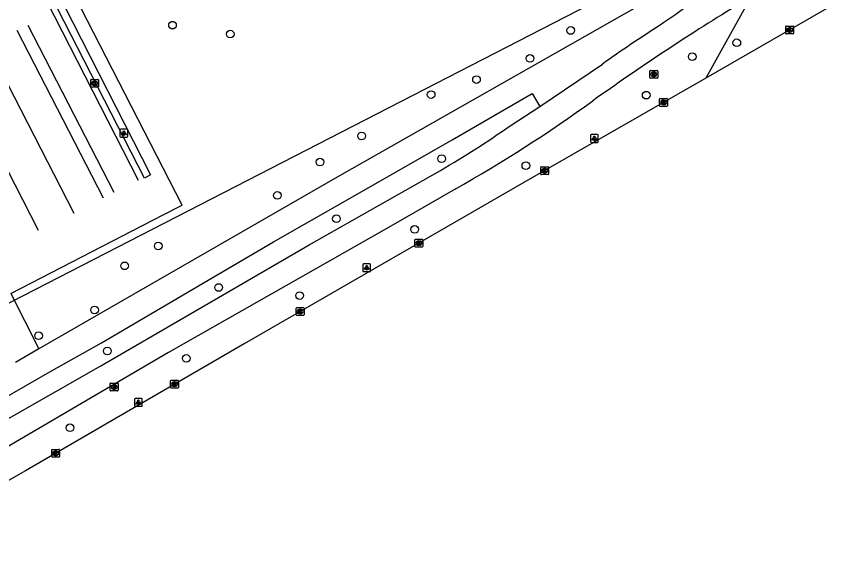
# Model space of a CAD drawing. Extents: x 158461 to 159795, y 387220 to 388672.
# Drawn here: x 159171.1 to 159274.7, y 387413.4 to 387482.8 of the extents above; entities that cross this region are included whole.
import ezdxf

# ---------------------------------------------------------------- set-up
doc = ezdxf.new("R2010")
doc.units = 0
for name, color, linetype in [('IMGEO_Berm_groen', 7, 'Continuous'), ('IMGEO_Boom', 7, 'Continuous'), ('IMGEO_Fietspad_gesloten', 7, 'Continuous'), ('IMGEO_Hek', 7, 'Continuous'), ('IMGEO_Kolk', 7, 'Continuous'), ('IMGEO_Lichtpunt', 7, 'Continuous'), ('IMGEO_Rijbaan_lokaal_gesloten', 7, 'Continuous'), ('IMGEO_Rioolput', 7, 'Continuous'), ('IMGEO_Voetpad_open', 7, 'Continuous')]:
    doc.layers.add(name, color=color, linetype=linetype)

msp = doc.modelspace()

# ---------------------------------------------------------------- linework, layer by layer
at = {"layer": 'IMGEO_Berm_groen'}
msp.add_lwpolyline([(159265.01, 387485.19), (159259.27, 387474.86)], dxfattribs=at)
at = {"layer": 'IMGEO_Boom'}
for centre in [(159191.07, 387481.64), (159198.46, 387480.5), (159242.01, 387480.96), (159263.24, 387479.39), (159236.79, 387477.39), (159257.54, 387477.61), (159229.95, 387474.68), (159224.15, 387472.76), (159251.65, 387472.69), (159215.26, 387467.47), (159209.93, 387464.14), (159225.49, 387464.57), (159236.26, 387463.68), (159204.49, 387459.87), (159212.03, 387456.9), (159222.04, 387455.53), (159189.25, 387453.41), (159184.94, 387450.87), (159196.96, 387448.1), (159207.32, 387447.07), (159181.11, 387445.22), (159173.95, 387441.94), (159182.74, 387439.98), (159192.83, 387439.04), (159177.96, 387430.17)]:
    msp.add_circle(centre, 0.489, dxfattribs=at)
at = {"layer": 'IMGEO_Fietspad_gesloten'}
for points in [[(159238.06, 387471.25), (159246.06, 387476.66)], [(159234.24, 387468.77), (159238.06, 387471.25)], [(159138.86, 387413.42), (159148.58, 387419.04), (159159.16, 387425.12), (159181.9, 387438.08), (159208.55, 387453.55), (159225.33, 387463.08)], [(159227.21, 387460.67), (159218.7, 387455.79), (159190.57, 387439.79), (159157.86, 387420.67), (159152.07, 387417.43)]]:
    msp.add_lwpolyline(points, dxfattribs=at)
for centre, radius, start, end in [((159340.43, 387359.48), 149.96, 121.7257, 125.4627), ((159438.43, 387199.78), 334.02, 121.6695, 125.4215), ((159340.78, 387343.94), 163.06, 122.3945, 125.5153), ((159131.44, 387629.45), 194.06, 299.5712, 305.7569), ((159165.69, 387566.3), 119.21, 300.0177, 305.1025)]:
    msp.add_arc(centre, radius, start, end, dxfattribs=at)
at = {"layer": 'IMGEO_Hek'}
for points in [[(159151.61, 387530.4), (159186.66, 387461.84)], [(159165.94, 387443.96), (159270.02, 387497.51)], [(159171.18, 387480.98), (159182.19, 387459.56)], [(159172.57, 387481.65), (159183.56, 387460.3)], [(159167.43, 387479.03), (159178.44, 387457.61)], [(159173.93, 387455.37), (159162.94, 387476.81)]]:
    msp.add_lwpolyline(points, dxfattribs=at)
at = {"layer": 'IMGEO_Kolk'}
for p, q in [((159269.5, 387480.6), (159269.5, 387481.46)), ((159269.58, 387481.53), (159270.43, 387481.53)), ((159269.99, 387481.31), (159270.01, 387481.31)), ((159270.01, 387480.75), (159269.99, 387480.75)), ((159270.5, 387481.46), (159270.5, 387480.6)), ((159270.43, 387480.53), (159269.58, 387480.53)), ((159180.61, 387473.77), (159180.61, 387474.63)), ((159180.68, 387474.7), (159181.54, 387474.7)), ((159181.1, 387474.48), (159181.12, 387474.48)), ((159181.61, 387474.63), (159181.61, 387473.77)), ((159181.54, 387473.7), (159180.68, 387473.7)), ((159181.12, 387473.92), (159181.09, 387473.92)), ((159253.37, 387471.34), (159253.37, 387472.19)), ((159253.44, 387472.26), (159254.29, 387472.26)), ((159253.85, 387472.04), (159253.88, 387472.04)), ((159253.88, 387471.48), (159253.85, 387471.48)), ((159254.37, 387472.19), (159254.37, 387471.34)), ((159254.29, 387471.26), (159253.44, 387471.26)), ((159238.17, 387462.61), (159238.17, 387463.46)), ((159238.25, 387463.54), (159239.1, 387463.54)), ((159238.66, 387463.32), (159238.69, 387463.32)), ((159239.17, 387463.46), (159239.17, 387462.61)), ((159239.1, 387462.54), (159238.25, 387462.54)), ((159238.68, 387462.76), (159238.66, 387462.76)), ((159222.08, 387453.35), (159222.08, 387454.2)), ((159222.15, 387454.27), (159223.01, 387454.27)), ((159222.57, 387454.05), (159222.59, 387454.05)), ((159223.08, 387454.2), (159223.08, 387453.35)), ((159223.01, 387453.27), (159222.15, 387453.27)), ((159222.59, 387453.49), (159222.56, 387453.49)), ((159206.89, 387444.6), (159206.89, 387445.46)), ((159206.96, 387445.53), (159207.82, 387445.53)), ((159207.89, 387445.46), (159207.89, 387444.6)), ((159207.82, 387444.53), (159206.96, 387444.53)), ((159207.38, 387445.31), (159207.4, 387445.31)), ((159207.4, 387444.75), (159207.38, 387444.75)), ((159190.83, 387435.32), (159190.83, 387436.17)), ((159190.91, 387436.25), (159191.76, 387436.25)), ((159191.84, 387436.17), (159191.84, 387435.32)), ((159191.76, 387435.24), (159190.91, 387435.24)), ((159191.32, 387436.02), (159191.35, 387436.02)), ((159191.34, 387435.47), (159191.32, 387435.47)), ((159175.62, 387426.49), (159175.62, 387427.34)), ((159175.7, 387427.41), (159176.55, 387427.41)), ((159176.11, 387427.19), (159176.14, 387427.19)), ((159176.63, 387427.34), (159176.63, 387426.49)), ((159176.55, 387426.41), (159175.7, 387426.41)), ((159176.13, 387426.63), (159176.11, 387426.63))]:
    msp.add_line(p, q, dxfattribs=at)
for points in [[(159269.5, 387480.6), (159269.5, 387481.46)], [(159269.58, 387481.53), (159270.43, 387481.53)], [(159269.82, 387481.23), (159269.95, 387481.23), (159269.95, 387481.08), (159270.07, 387481.23), (159270.24, 387481.23), (159270.09, 387481.08), (159270.25, 387480.83), (159270.09, 387480.83), (159270.01, 387480.99), (159269.95, 387480.93), (159269.95, 387480.83), (159269.82, 387480.83), (159269.82, 387481.23)], [(159270.5, 387481.46), (159270.5, 387480.6)], [(159270.43, 387480.53), (159269.58, 387480.53)], [(159180.61, 387473.77), (159180.61, 387474.63)], [(159180.68, 387474.7), (159181.54, 387474.7)], [(159181.61, 387474.63), (159181.61, 387473.77)], [(159181.54, 387473.7), (159180.68, 387473.7)], [(159180.93, 387474.4), (159181.05, 387474.4), (159181.05, 387474.25), (159181.18, 387474.4), (159181.35, 387474.4), (159181.2, 387474.25), (159181.35, 387474), (159181.2, 387474), (159181.12, 387474.17), (159181.05, 387474.1), (159181.05, 387474), (159180.93, 387474), (159180.93, 387474.4)], [(159253.37, 387471.34), (159253.37, 387472.19)], [(159253.44, 387472.26), (159254.29, 387472.26)], [(159253.69, 387471.96), (159253.81, 387471.96), (159253.81, 387471.81), (159253.94, 387471.96), (159254.1, 387471.96), (159253.96, 387471.81), (159254.11, 387471.56), (159253.96, 387471.56), (159253.87, 387471.73), (159253.81, 387471.66), (159253.81, 387471.56), (159253.69, 387471.56), (159253.69, 387471.96)], [(159254.37, 387472.19), (159254.37, 387471.34)], [(159254.29, 387471.26), (159253.44, 387471.26)], [(159238.17, 387462.61), (159238.17, 387463.46)], [(159238.25, 387463.54), (159239.1, 387463.54)], [(159238.49, 387463.24), (159238.62, 387463.24), (159238.62, 387463.09), (159238.75, 387463.24), (159238.91, 387463.24), (159238.76, 387463.09), (159238.92, 387462.84), (159238.76, 387462.84), (159238.68, 387463), (159238.62, 387462.93), (159238.62, 387462.84), (159238.49, 387462.84), (159238.49, 387463.24)], [(159239.17, 387463.46), (159239.17, 387462.61)], [(159239.1, 387462.54), (159238.25, 387462.54)], [(159222.08, 387453.35), (159222.08, 387454.2)], [(159222.15, 387454.27), (159223.01, 387454.27)], [(159222.4, 387453.97), (159222.52, 387453.97), (159222.52, 387453.82), (159222.65, 387453.97), (159222.82, 387453.97), (159222.67, 387453.82), (159222.82, 387453.57), (159222.67, 387453.57), (159222.59, 387453.74), (159222.52, 387453.67), (159222.52, 387453.57), (159222.4, 387453.57), (159222.4, 387453.97)], [(159223.08, 387454.2), (159223.08, 387453.35)], [(159223.01, 387453.27), (159222.15, 387453.27)], [(159206.89, 387444.6), (159206.89, 387445.46)], [(159206.96, 387445.53), (159207.82, 387445.53)], [(159207.89, 387445.46), (159207.89, 387444.6)], [(159207.82, 387444.53), (159206.96, 387444.53)], [(159207.21, 387445.23), (159207.33, 387445.23), (159207.33, 387445.08), (159207.46, 387445.23), (159207.63, 387445.23), (159207.48, 387445.08), (159207.63, 387444.83), (159207.48, 387444.83), (159207.4, 387445), (159207.33, 387444.93), (159207.33, 387444.83), (159207.21, 387444.83), (159207.21, 387445.23)], [(159190.83, 387435.32), (159190.83, 387436.17)], [(159190.91, 387436.25), (159191.76, 387436.25)], [(159191.84, 387436.17), (159191.84, 387435.32)], [(159191.76, 387435.24), (159190.91, 387435.24)], [(159191.15, 387435.94), (159191.28, 387435.94), (159191.28, 387435.79), (159191.41, 387435.94), (159191.57, 387435.94), (159191.43, 387435.79), (159191.58, 387435.54), (159191.43, 387435.54), (159191.34, 387435.71), (159191.28, 387435.64), (159191.28, 387435.54), (159191.15, 387435.54), (159191.15, 387435.94)], [(159175.62, 387426.49), (159175.62, 387427.34)], [(159175.7, 387427.41), (159176.55, 387427.41)], [(159175.94, 387427.11), (159176.07, 387427.11), (159176.07, 387426.96), (159176.2, 387427.11), (159176.36, 387427.11), (159176.22, 387426.96), (159176.37, 387426.71), (159176.22, 387426.71), (159176.13, 387426.88), (159176.07, 387426.81), (159176.07, 387426.71), (159175.94, 387426.71), (159175.94, 387427.11)], [(159176.63, 387427.34), (159176.63, 387426.49)], [(159176.55, 387426.41), (159175.7, 387426.41)]]:
    msp.add_lwpolyline(points, dxfattribs=at)
for centre, start, end in [((159269.58, 387481.45), 91.552, 178.448), ((159269.58, 387481.45), 91.552, 178.448), ((159270.43, 387481.45), 1.552, 88.448), ((159270.43, 387481.45), 1.552, 88.448), ((159269.58, 387480.6), 181.552, 268.448), ((159269.58, 387480.6), 181.552, 268.448), ((159270.43, 387480.6), 271.552, 358.448), ((159270.43, 387480.6), 271.552, 358.448), ((159180.69, 387474.63), 91.552, 178.448), ((159180.69, 387474.63), 91.552, 178.448), ((159181.53, 387474.63), 1.552, 88.448), ((159181.53, 387474.63), 1.552, 88.448), ((159180.69, 387473.78), 181.552, 268.448), ((159180.69, 387473.78), 181.552, 268.448), ((159181.53, 387473.78), 271.552, 358.448), ((159181.53, 387473.78), 271.552, 358.448), ((159253.44, 387472.19), 91.552, 178.448), ((159253.44, 387472.19), 91.552, 178.448), ((159254.29, 387472.19), 1.552, 88.448), ((159254.29, 387472.19), 1.552, 88.448), ((159253.44, 387471.34), 181.552, 268.448), ((159253.44, 387471.34), 181.552, 268.448), ((159254.29, 387471.34), 271.552, 358.448), ((159254.29, 387471.34), 271.552, 358.448), ((159238.25, 387463.46), 91.552, 178.448), ((159238.25, 387463.46), 91.552, 178.448), ((159239.1, 387463.46), 1.552, 88.448), ((159239.1, 387463.46), 1.552, 88.448), ((159238.25, 387462.61), 181.552, 268.448), ((159238.25, 387462.61), 181.552, 268.448), ((159239.1, 387462.61), 271.552, 358.448), ((159239.1, 387462.61), 271.552, 358.448), ((159222.15, 387454.2), 91.552, 178.448), ((159222.15, 387454.2), 91.552, 178.448), ((159223, 387454.2), 1.552, 88.448), ((159223, 387454.2), 1.552, 88.448), ((159222.15, 387453.35), 181.552, 268.448), ((159222.15, 387453.35), 181.552, 268.448), ((159223, 387453.35), 271.552, 358.448), ((159223, 387453.35), 271.552, 358.448), ((159206.97, 387445.46), 91.552, 178.448), ((159206.97, 387445.46), 91.552, 178.448), ((159207.81, 387445.46), 1.552, 88.448), ((159207.81, 387445.46), 1.552, 88.448), ((159206.97, 387444.61), 181.552, 268.448), ((159206.97, 387444.61), 181.552, 268.448), ((159207.81, 387444.61), 271.552, 358.448), ((159207.81, 387444.61), 271.552, 358.448), ((159190.91, 387436.17), 91.552, 178.448), ((159190.91, 387436.17), 91.552, 178.448), ((159191.76, 387436.17), 1.552, 88.448), ((159191.76, 387436.17), 1.552, 88.448), ((159190.91, 387435.32), 181.552, 268.448), ((159190.91, 387435.32), 181.552, 268.448), ((159191.76, 387435.32), 271.552, 358.448), ((159191.76, 387435.32), 271.552, 358.448), ((159175.7, 387427.34), 91.552, 178.448), ((159175.7, 387427.34), 91.552, 178.448), ((159176.55, 387427.34), 1.552, 88.448), ((159176.55, 387427.34), 1.552, 88.448), ((159175.7, 387426.49), 181.552, 268.448), ((159175.7, 387426.49), 181.552, 268.448), ((159176.55, 387426.49), 271.552, 358.448), ((159176.55, 387426.49), 271.552, 358.448)]:
    msp.add_arc(centre, 0.0765, start, end, dxfattribs=at)
for centre, major_axis, ratio, start_param, end_param in [((159269.99, 387481.03), (-0.387, 0.002), 0.722429, 4.712389, 7.853982), ((159270.01, 387481.03), (-0.39, 0.002), 0.717154, 1.570796, 4.712389), ((159181.1, 387474.2), (-0.387, 0.002), 0.722429, 4.712389, 7.853982), ((159181.12, 387474.2), (-0.39, 0.002), 0.717154, 1.570796, 4.712389), ((159253.85, 387471.76), (-0.387, 0.002), 0.722429, 4.712389, 7.853982), ((159253.88, 387471.76), (-0.39, 0.002), 0.717154, 1.570796, 4.712389), ((159238.66, 387463.04), (-0.387, 0.002), 0.722429, 4.712389, 7.853982), ((159238.68, 387463.04), (-0.39, 0.002), 0.717154, 1.570796, 4.712389), ((159222.57, 387453.77), (-0.387, 0.002), 0.722429, 4.712389, 7.853982), ((159222.59, 387453.77), (-0.39, 0.002), 0.717154, 1.570796, 4.712389), ((159207.38, 387445.03), (-0.387, 0.002), 0.722429, 4.712389, 7.853982), ((159207.4, 387445.03), (-0.39, 0.002), 0.717154, 1.570796, 4.712389), ((159191.32, 387435.74), (-0.387, 0.002), 0.722429, 4.712389, 7.853982), ((159191.35, 387435.74), (-0.39, 0.002), 0.717154, 1.570796, 4.712389), ((159176.11, 387426.91), (-0.387, 0.002), 0.722429, 4.712389, 7.853982), ((159176.14, 387426.91), (-0.39, 0.002), 0.717154, 1.570796, 4.712389)]:
    msp.add_ellipse(centre, major_axis=major_axis, ratio=ratio, start_param=start_param, end_param=end_param, dxfattribs=at)
at = {"layer": 'IMGEO_Lichtpunt'}
for p, q in [((159185.26, 387468.33), (159184.45, 387468.33)), ((159185.26, 387468.33), (159184.45, 387468.33)), ((159184.35, 387468.23), (159184.35, 387467.43)), ((159184.35, 387468.23), (159184.35, 387467.43)), ((159184.45, 387467.33), (159185.26, 387467.33)), ((159184.45, 387467.33), (159185.26, 387467.33)), ((159185.35, 387467.43), (159185.35, 387468.23)), ((159185.35, 387467.43), (159185.35, 387468.23)), ((159244.52, 387467.56), (159244.52, 387466.75)), ((159244.52, 387467.56), (159244.52, 387466.75)), ((159245.43, 387467.65), (159244.62, 387467.65)), ((159245.43, 387467.65), (159244.62, 387467.65)), ((159245.52, 387466.75), (159245.52, 387467.56)), ((159245.52, 387466.75), (159245.52, 387467.56)), ((159244.62, 387466.66), (159245.43, 387466.66)), ((159244.62, 387466.66), (159245.43, 387466.66)), ((159215.41, 387451.03), (159215.41, 387450.22)), ((159215.41, 387451.03), (159215.41, 387450.22)), ((159216.31, 387451.13), (159215.5, 387451.13)), ((159216.31, 387451.13), (159215.5, 387451.13)), ((159216.41, 387450.22), (159216.41, 387451.03)), ((159216.41, 387450.22), (159216.41, 387451.03)), ((159215.5, 387450.13), (159216.31, 387450.13)), ((159215.5, 387450.13), (159216.31, 387450.13)), ((159186.21, 387433.82), (159186.21, 387433.01)), ((159186.21, 387433.82), (159186.21, 387433.01)), ((159187.11, 387433.91), (159186.3, 387433.91)), ((159187.11, 387433.91), (159186.3, 387433.91)), ((159187.21, 387433.01), (159187.21, 387433.82)), ((159187.21, 387433.01), (159187.21, 387433.82)), ((159186.3, 387432.92), (159187.11, 387432.92)), ((159186.3, 387432.92), (159187.11, 387432.92))]:
    msp.add_line(p, q, dxfattribs=at)
for points in [[(159184.73, 387467.9), (159184.77, 387467.87), (159184.58, 387467.61), (159184.54, 387467.63), (159184.73, 387467.9)], [(159184.83, 387467.85), (159184.88, 387467.85), (159184.88, 387467.53), (159184.83, 387467.53), (159184.83, 387467.85)], [(159184.94, 387467.87), (159184.98, 387467.9), (159185.17, 387467.63), (159185.13, 387467.61), (159184.94, 387467.87)], [(159244.9, 387467.22), (159244.94, 387467.19), (159244.75, 387466.93), (159244.71, 387466.96), (159244.9, 387467.22)], [(159245.11, 387467.19), (159245.15, 387467.22), (159245.33, 387466.96), (159245.3, 387466.93), (159245.11, 387467.19)], [(159245, 387467.17), (159245.05, 387467.17), (159245.05, 387466.85), (159245, 387466.85), (159245, 387467.17)], [(159215.78, 387450.69), (159215.82, 387450.67), (159215.63, 387450.4), (159215.6, 387450.43), (159215.78, 387450.69)], [(159215.88, 387450.65), (159215.93, 387450.65), (159215.93, 387450.32), (159215.88, 387450.32), (159215.88, 387450.65)], [(159215.99, 387450.67), (159216.03, 387450.69), (159216.22, 387450.43), (159216.18, 387450.4), (159215.99, 387450.67)], [(159186.58, 387433.48), (159186.62, 387433.45), (159186.44, 387433.19), (159186.4, 387433.22), (159186.58, 387433.48)], [(159186.69, 387433.43), (159186.73, 387433.43), (159186.73, 387433.11), (159186.69, 387433.11), (159186.69, 387433.43)], [(159186.8, 387433.45), (159186.83, 387433.48), (159187.02, 387433.22), (159186.98, 387433.19), (159186.8, 387433.45)]]:
    msp.add_lwpolyline(points, dxfattribs=at)
for centre in [(159184.85, 387468.03), (159245.02, 387467.36), (159215.91, 387450.83), (159186.71, 387433.62)]:
    msp.add_circle(centre, 0.0994, dxfattribs=at)
for centre, start, end in [((159184.45, 387468.23), 90, 180), ((159184.45, 387468.23), 90, 180), ((159185.26, 387468.23), 0, 90), ((159185.26, 387468.23), 0, 90), ((159184.45, 387467.43), 180, 270), ((159184.45, 387467.43), 180, 270), ((159185.26, 387467.43), 270, 0), ((159185.26, 387467.43), 270, 360), ((159244.62, 387467.56), 90, 180), ((159244.62, 387467.56), 90, 180), ((159245.43, 387467.56), 0, 90), ((159245.43, 387467.56), 0, 90), ((159244.62, 387466.75), 180, 270), ((159244.62, 387466.75), 180, 270), ((159245.43, 387466.75), 270, 0), ((159245.43, 387466.75), 270, 360), ((159215.5, 387451.03), 90, 180), ((159215.5, 387451.03), 90, 180), ((159216.31, 387451.03), 0, 90), ((159216.31, 387451.03), 0, 90), ((159215.5, 387450.22), 180, 270), ((159215.5, 387450.22), 180, 270), ((159216.31, 387450.22), 270, 0), ((159216.31, 387450.22), 270, 360), ((159186.3, 387433.82), 90, 180), ((159186.3, 387433.82), 90, 180), ((159186.3, 387433.01), 180, 270), ((159186.3, 387433.01), 180, 270), ((159187.11, 387433.82), 0, 90), ((159187.11, 387433.82), 0, 90), ((159187.11, 387433.01), 270, 0), ((159187.11, 387433.01), 270, 360)]:
    msp.add_arc(centre, 0.0946, start, end, dxfattribs=at)
at = {"layer": 'IMGEO_Rijbaan_lokaal_gesloten'}
for points in [[(159274.75, 387483.75), (159259.27, 387474.86)], [(159259.27, 387474.86), (159238.24, 387462.79), (159200.22, 387440.9), (159172.26, 387424.67), (159162.2, 387418.95)]]:
    msp.add_lwpolyline(points, dxfattribs=at)
at = {"layer": 'IMGEO_Rioolput'}
for p, q in [((159252.13, 387474.93), (159252.13, 387475.78)), ((159252.21, 387475.86), (159253.06, 387475.86)), ((159252.62, 387475.64), (159252.64, 387475.64)), ((159253.13, 387475.78), (159253.13, 387474.93)), ((159253.06, 387474.86), (159252.21, 387474.86)), ((159252.64, 387475.08), (159252.62, 387475.08)), ((159183.11, 387434.96), (159183.11, 387435.81)), ((159183.19, 387435.88), (159184.04, 387435.88)), ((159183.6, 387435.66), (159183.63, 387435.66)), ((159183.62, 387435.1), (159183.6, 387435.1)), ((159184.11, 387435.81), (159184.11, 387434.96)), ((159184.04, 387434.88), (159183.19, 387434.88))]:
    msp.add_line(p, q, dxfattribs=at)
for points in [[(159252.13, 387474.93), (159252.13, 387475.78)], [(159252.21, 387475.86), (159253.06, 387475.86)], [(159252.72, 387475.55), (159252.47, 387475.56), (159252.47, 387475.16)], [(159253.13, 387475.78), (159253.13, 387474.93)], [(159253.06, 387474.86), (159252.21, 387474.86)], [(159252.47, 387475.16), (159252.59, 387475.16), (159252.59, 387475.32), (159252.6, 387475.32)], [(159252.65, 387475.48), (159252.59, 387475.48), (159252.59, 387475.39)], [(159252.59, 387475.39), (159252.64, 387475.39)], [(159252.65, 387475.29), (159252.72, 387475.16), (159252.86, 387475.16), (159252.8, 387475.28)], [(159183.11, 387434.96), (159183.11, 387435.81)], [(159183.19, 387435.88), (159184.04, 387435.88)], [(159183.7, 387435.58), (159183.45, 387435.58), (159183.45, 387435.18)], [(159183.45, 387435.18), (159183.57, 387435.18), (159183.57, 387435.35), (159183.58, 387435.35)], [(159183.63, 387435.5), (159183.57, 387435.5), (159183.57, 387435.42)], [(159183.57, 387435.42), (159183.62, 387435.42)], [(159183.63, 387435.32), (159183.7, 387435.18), (159183.84, 387435.18), (159183.78, 387435.31)], [(159184.11, 387435.81), (159184.11, 387434.96)], [(159184.04, 387434.88), (159183.19, 387434.88)]]:
    msp.add_lwpolyline(points, dxfattribs=at)
for centre, radius, start, end in [((159252.21, 387475.78), 0.0765, 91.552, 178.448), ((159252.21, 387475.78), 0.0765, 91.552, 178.448), ((159252.72, 387475.45), 0.109, 350.3612, 89.416), ((159253.06, 387475.78), 0.0765, 1.552, 88.448), ((159253.06, 387475.78), 0.0765, 1.552, 88.448), ((159252.21, 387474.93), 0.0765, 181.552, 268.448), ((159252.21, 387474.93), 0.0765, 181.552, 268.448), ((159252.6, 387475.27), 0.0533, 26.0293, 88.6989), ((159252.63, 387475.58), 0.19, 274.7715, 282.9687), ((159252.65, 387475.38), 0.0964, 77.0061, 93.1865), ((159252.67, 387475.44), 0.0378, 276.6634, 79.6772), ((159252.72, 387475.44), 0.112, 277.5842, 350.9817), ((159252.7, 387475.23), 0.108, 29.5134, 73.7905), ((159253.06, 387474.93), 0.0765, 271.552, 358.448), ((159253.06, 387474.93), 0.0765, 271.552, 358.448), ((159183.19, 387435.81), 0.0765, 91.552, 178.448), ((159183.19, 387435.81), 0.0765, 91.552, 178.448), ((159183.58, 387435.29), 0.0533, 26.0293, 88.6989), ((159183.61, 387435.61), 0.19, 274.7715, 282.9687), ((159183.63, 387435.41), 0.0964, 77.0061, 93.1865), ((159183.65, 387435.46), 0.0378, 276.6634, 79.6772), ((159183.7, 387435.47), 0.109, 350.3612, 89.416), ((159183.7, 387435.47), 0.112, 277.5842, 350.9817), ((159183.68, 387435.26), 0.108, 29.5134, 73.7905), ((159184.04, 387435.81), 0.0765, 1.552, 88.448), ((159184.04, 387435.81), 0.0765, 1.552, 88.448), ((159183.19, 387434.96), 0.0765, 181.552, 268.448), ((159183.19, 387434.96), 0.0765, 181.552, 268.448), ((159184.04, 387434.96), 0.0765, 271.552, 358.448), ((159184.04, 387434.96), 0.0765, 271.552, 358.448)]:
    msp.add_arc(centre, radius, start, end, dxfattribs=at)
for centre, major_axis, ratio, start_param, end_param in [((159252.62, 387475.36), (-0.387, 0.002), 0.722429, 4.712389, 7.853982), ((159252.64, 387475.36), (-0.39, 0.002), 0.717154, 1.570796, 4.712389), ((159183.6, 387435.38), (-0.387, 0.002), 0.722429, 4.712389, 7.853982), ((159183.62, 387435.38), (-0.39, 0.002), 0.717154, 1.570796, 4.712389)]:
    msp.add_ellipse(centre, major_axis=major_axis, ratio=ratio, start_param=start_param, end_param=end_param, dxfattribs=at)
at = {"layer": 'IMGEO_Voetpad_open'}
for points in [[(159170.38, 387447.33), (159189.89, 387457.37), (159192.31, 387458.61), (159178.55, 387485.48), (159152.43, 387536.58)], [(159273.22, 387497.08), (159270.98, 387495.79), (159250.69, 387484.1), (159212.14, 387462.19), (159173.97, 387440.24)], [(159188.26, 387462.51), (159187.48, 387462.08), (159176.38, 387483.77), (159177.21, 387484.17), (159188.26, 387462.51)], [(159137.93, 387415.97), (159144.21, 387419.58), (159149.54, 387422.59), (159165.72, 387431.79), (159175.67, 387437.48), (159181.97, 387441.04), (159193.69, 387447.89), (159203.99, 387453.94), (159215.88, 387460.73), (159226.82, 387466.99), (159237.06, 387472.89), (159238.06, 387471.25)], [(159170.38, 387447.33), (159173.97, 387440.24)], [(159173.97, 387440.24), (159170.98, 387438.52)]]:
    msp.add_lwpolyline(points, dxfattribs=at)

doc.saveas('drawing.dxf')
